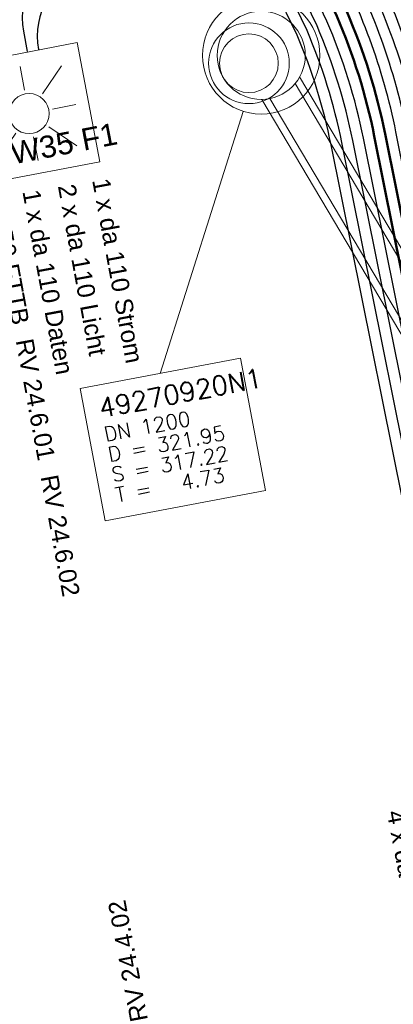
# Model space of a CAD drawing. Header units: metres. Extents: x -502 to 161, y -108 to 174.
# Tile 607 of 776: x -72 to -67, y 5 to 18. Entities that reach past the tile are written whole.
import ezdxf

# ---------------------------------------------------------------- set-up
doc = ezdxf.new("R2010")
doc.units = ezdxf.units.M
doc.header["$LTSCALE"] = 0.1
for name, pattern in [('1', [70, 50, -20]), ('2-1', [0.17, 0.06, -0.025, 0.06, -0.025]), ('237', [93, 75, -18])]:
    doc.linetypes.add(name, pattern=pattern)
doc.layers.add('BRI31-005.07-5f08-Koordinierung Lageplan 4. BA Radstation - Seeterrasse 2023-05-31', color=7, linetype='Continuous')
doc.layers.add('BRI32-005.03-5f06-Koordinierung Schemaplan 4 BA ZOB Teilbereich 2 Ost - Bahnhofsallee 2023-01-21', color=7, linetype='Continuous')
doc.styles.add('Arial', font='arial.ttf')
doc.styles.add('Txt', font='txt_____.ttf')

# ---------------------------------------------------------------- blocks, each defined once
blk = doc.blocks.new('WP_LP-1020')
at = {"color": 7, "linetype": 'Continuous', "lineweight": 20, "transparency": 33554687}
for p, q in [((-0.8253, 0.8253), (0.8253, 0.8253)), ((-0.8253, -0.8253), (-0.8253, 0.8253)), ((0.8253, -0.8253), (0.8253, 0.8253)), ((-0.8253, -0.8253), (0.8253, -0.8253))]:
    blk.add_line(p, q, dxfattribs=at)
at = {"color": 1, "linetype": 'Continuous', "lineweight": 9, "true_color": 0xff0000, "transparency": 33554687}
for p, q in [((-0.554739, 0.55475), (-0.229777, 0.229788)), ((0, 0.649924), (0, 0.324962)), ((0.229777, 0.229788), (0.554739, 0.55475)), ((-0.324962, 0), (-0.649924, 0)), ((0.324962, 0), (0.649924, 0)), ((-0.229777, -0.229777), (-0.554739, -0.554739)), ((0.229777, -0.229777), (0.554739, -0.554739)), ((0, -0.324962), (0, -0.649924))]:
    blk.add_line(p, q, dxfattribs=at)
at = {"color": 7, "linetype": 'Continuous', "lineweight": 20, "transparency": 33554687}
blk.add_circle((0, 0), 0.272749, dxfattribs=at)

msp = doc.modelspace()

# ---------------------------------------------------------------- linework, layer by layer
at = {"layer": 'BRI31-005.07-5f08-Koordinierung Lageplan 4. BA Radstation - Seeterrasse 2023-05-31', "color": 3, "linetype": 'Continuous', "lineweight": 30, "true_color": 0x00ff00, "transparency": 33554687, "flags": 128}
for points in [[(-63.487, -2.006), (-67.264, 16.755), (-67.264, 16.755, 0.051902), (-67.763, 18.351), (-67.763, 18.351), (-68.081, 19.019), (-71.68, 23.238), (-71.951, 24.707), (-71.951, 24.707, -0.064346), (-72.134, 28.086), (-72.134, 28.086), (-72.134, 28.086, 0.039055), (-72.141, 29.77), (-72.141, 29.77, -0.03959), (-72.146, 31.715, 0.03959), (-72.151, 33.565), (-72.373, 36.279, 0.02882), (-72.599, 37.888), (-76.916, 59.518, 0.036243), (-79.083, 67.362), (-77.674, 71.515), (-79.575, 81.065), (-80.519, 81.695), (-92.79, 77.956)], [(-63.487, -2.006), (-67.264, 16.755), (-67.264, 16.755, 0.051902), (-67.763, 18.351), (-67.763, 18.351), (-68.081, 19.019), (-71.68, 23.238), (-71.951, 24.707), (-71.951, 24.707, -0.064346), (-72.134, 28.086), (-72.134, 28.086), (-72.134, 28.086, 0.039055), (-72.141, 29.77), (-72.141, 29.77, -0.03959), (-72.146, 31.715, 0.03959), (-72.151, 33.565), (-72.373, 36.279, 0.02882), (-72.599, 37.888), (-76.916, 59.518, 0.036243), (-79.083, 67.362), (-77.674, 71.515), (-79.575, 81.065), (-80.519, 81.695), (-92.79, 77.956)], [(-63.933, -2.07), (-67.706, 16.666), (-67.706, 16.666, 0.051336), (-68.169, 18.158), (-68.169, 18.158), (-68.462, 18.772), (-72.1, 23.037), (-72.394, 24.626), (-72.394, 24.626, -0.064346), (-72.583, 28.119), (-72.583, 28.119, 0.039055), (-72.589, 29.734, -0.03959), (-72.594, 31.75), (-72.594, 31.75, 0.03959), (-72.599, 33.528), (-72.599, 33.528), (-72.821, 36.242, 0.02882), (-73.04, 37.799), (-77.357, 59.43, 0.036944), (-79.559, 67.358), (-78.139, 71.545), (-79.98, 80.794), (-80.592, 81.202), (-92.649, 77.528)], [(-63.933, -2.07), (-67.706, 16.666), (-67.706, 16.666, 0.051336), (-68.169, 18.158), (-68.169, 18.158), (-68.462, 18.772), (-72.1, 23.037), (-72.394, 24.626), (-72.394, 24.626, -0.064346), (-72.583, 28.119), (-72.583, 28.119, 0.039055), (-72.589, 29.734, -0.03959), (-72.594, 31.75), (-72.594, 31.75, 0.03959), (-72.599, 33.528), (-72.599, 33.528), (-72.821, 36.242, 0.02882), (-73.04, 37.799), (-77.357, 59.43, 0.036944), (-79.559, 67.358), (-78.139, 71.545), (-79.98, 80.794), (-80.592, 81.202), (-92.649, 77.528)], [(-63.786, -2.041), (-67.559, 16.696, 0.051532), (-68.034, 18.222), (-68.335, 18.854), (-71.96, 23.104), (-72.246, 24.653), (-72.246, 24.653, -0.064346), (-72.434, 28.108), (-72.434, 28.108), (-72.434, 28.108, 0.039055), (-72.44, 29.746), (-72.44, 29.746, -0.03959), (-72.445, 31.738), (-72.445, 31.738, 0.03959), (-72.45, 33.541), (-72.45, 33.541), (-72.672, 36.255, 0.02882), (-72.893, 37.829), (-77.21, 59.459)], [(-63.786, -2.041), (-67.559, 16.696, 0.051532), (-68.034, 18.222), (-68.335, 18.854), (-71.96, 23.104), (-72.246, 24.653), (-72.246, 24.653, -0.064346), (-72.434, 28.108), (-72.434, 28.108), (-72.434, 28.108, 0.039055), (-72.44, 29.746), (-72.44, 29.746, -0.03959), (-72.445, 31.738), (-72.445, 31.738, 0.03959), (-72.45, 33.541), (-72.45, 33.541), (-72.672, 36.255, 0.02882), (-72.893, 37.829), (-77.21, 59.459)], [(-63.639, -2.011), (-67.411, 16.725), (-67.411, 16.725, 0.051627), (-67.897, 18.284), (-67.897, 18.284), (-68.208, 18.936), (-71.82, 23.171), (-72.099, 24.681), (-72.099, 24.681, -0.064381), (-72.284, 28.1), (-72.284, 28.1), (-72.284, 28.1, 0.038958), (-72.29, 29.757), (-72.29, 29.757, -0.03967), (-72.295, 31.73, 0.039526), (-72.3, 33.553), (-72.523, 36.269, 0.028784), (-72.746, 37.858), (-77.062, 59.483)], [(-63.639, -2.011), (-67.411, 16.725), (-67.411, 16.725, 0.051627), (-67.897, 18.284), (-67.897, 18.284), (-68.208, 18.936), (-71.82, 23.171), (-72.099, 24.681), (-72.099, 24.681, -0.064381), (-72.284, 28.1), (-72.284, 28.1), (-72.284, 28.1, 0.038958), (-72.29, 29.757), (-72.29, 29.757, -0.03967), (-72.295, 31.73, 0.039526), (-72.3, 33.553), (-72.523, 36.269, 0.028784), (-72.746, 37.858), (-77.062, 59.483)]]:
    msp.add_lwpolyline(points, format="xyb", dxfattribs=at)
at = {"layer": 'BRI31-005.07-5f08-Koordinierung Lageplan 4. BA Radstation - Seeterrasse 2023-05-31', "color": 190, "linetype": '2-1', "lineweight": 30, "true_color": 0x7f00ff, "transparency": 33554687, "flags": 128}
for points in [[(-77.742, 77.234), (-76.589, 71.444), (-77.972, 67.369), (-77.972, 67.369, -0.034641), (-75.886, 59.723), (-75.886, 59.723), (-71.569, 38.093), (-71.569, 38.093, -0.02882), (-71.326, 36.365), (-71.326, 36.365), (-70.795, 29.881), (-70.795, 29.881, -0.039055), (-70.788, 27.986), (-70.788, 27.986), (-70.788, 27.986, 0.008787), (-70.812, 27.57), (-70.812, 27.57, 0.18856), (-68.904, 22.064), (-67.177, 20.039, -0.095308), (-65.941, 17.021), (-62.153, -1.793)], [(-77.742, 77.234), (-76.589, 71.444), (-77.972, 67.369), (-77.972, 67.369, -0.034641), (-75.886, 59.723), (-75.886, 59.723), (-71.569, 38.093), (-71.569, 38.093, -0.02882), (-71.326, 36.365), (-71.326, 36.365), (-70.795, 29.881), (-70.795, 29.881, -0.039055), (-70.788, 27.986), (-70.788, 27.986), (-70.788, 27.986, 0.008787), (-70.812, 27.57), (-70.812, 27.57, 0.18856), (-68.904, 22.064), (-67.177, 20.039, -0.095308), (-65.941, 17.021), (-62.153, -1.793)], [(-77.583, 77.203), (-76.434, 71.434), (-77.813, 67.369), (-77.813, 67.369, -0.034416), (-75.739, 59.753), (-75.739, 59.753), (-71.422, 38.122, -0.02882), (-71.177, 36.377), (-70.646, 29.893, -0.039055), (-70.639, 27.974), (-70.639, 27.974, 0.008787), (-70.662, 27.564), (-70.662, 27.564), (-70.662, 27.564, 0.18856), (-68.79, 22.161), (-68.79, 22.161), (-67.057, 20.129, -0.095581), (-65.794, 17.051), (-62.006, -1.763)], [(-77.583, 77.203), (-76.434, 71.434), (-77.813, 67.369), (-77.813, 67.369, -0.034416), (-75.739, 59.753), (-75.739, 59.753), (-71.422, 38.122, -0.02882), (-71.177, 36.377), (-70.646, 29.893, -0.039055), (-70.639, 27.974), (-70.639, 27.974, 0.008787), (-70.662, 27.564), (-70.662, 27.564), (-70.662, 27.564, 0.18856), (-68.79, 22.161), (-68.79, 22.161), (-67.057, 20.129, -0.095581), (-65.794, 17.051), (-62.006, -1.763)]]:
    msp.add_lwpolyline(points, format="xyb", dxfattribs=at)
at = {"layer": 'BRI31-005.07-5f08-Koordinierung Lageplan 4. BA Radstation - Seeterrasse 2023-05-31', "color": 1, "linetype": 'Continuous', "lineweight": 50, "true_color": 0xff0000, "transparency": 33554687, "flags": 128}
msp.add_lwpolyline([(-63.338, -1.986), (-67.117, 16.784), (-67.117, 16.784, 0.052077), (-67.627, 18.416), (-67.627, 18.416), (-67.954, 19.101), (-71.54, 23.304), (-71.804, 24.735), (-71.804, 24.735, -0.064346), (-71.985, 28.075), (-71.985, 28.075, 0.039055), (-71.991, 29.783), (-71.991, 29.783, -0.03959), (-71.996, 31.704), (-71.996, 31.704), (-71.996, 31.704, 0.03959), (-72.001, 33.577), (-72.001, 33.577), (-72.223, 36.291, 0.02882), (-72.452, 37.917), (-76.769, 59.547)], format="xyb", dxfattribs=at)
msp.add_lwpolyline([(-63.338, -1.986), (-67.117, 16.784), (-67.117, 16.784, 0.052077), (-67.627, 18.416), (-67.627, 18.416), (-67.954, 19.101), (-71.54, 23.304), (-71.804, 24.735), (-71.804, 24.735, -0.064346), (-71.985, 28.075), (-71.985, 28.075, 0.039055), (-71.991, 29.783), (-71.991, 29.783, -0.03959), (-71.996, 31.704), (-71.996, 31.704), (-71.996, 31.704, 0.03959), (-72.001, 33.577), (-72.001, 33.577), (-72.223, 36.291, 0.02882), (-72.452, 37.917), (-76.769, 59.547)], format="xyb", dxfattribs=at)
at = {"layer": 'BRI31-005.07-5f08-Koordinierung Lageplan 4. BA Radstation - Seeterrasse 2023-05-31', "color": 2, "linetype": 'Continuous', "true_color": 0xffff00, "transparency": 33554687}
msp.add_solid([(-59.752, 3.942), (-60.096, 3.873), (-73.454, 72.543), (-73.798, 72.476)], dxfattribs=at)
msp.add_solid([(-59.752, 3.942), (-60.096, 3.873), (-73.454, 72.543), (-73.798, 72.476)], dxfattribs=at)
at = {"layer": 'BRI32-005.03-5f06-Koordinierung Schemaplan 4 BA ZOB Teilbereich 2 Ost - Bahnhofsallee 2023-01-21', "color": 190, "linetype": '1', "lineweight": 30, "true_color": 0x7f00ff, "transparency": 33554687}
msp.add_line((-71.841, 17.934), (-71.892, 18.211), dxfattribs=at)
at = {"layer": 'BRI32-005.03-5f06-Koordinierung Schemaplan 4 BA ZOB Teilbereich 2 Ost - Bahnhofsallee 2023-01-21', "color": 1, "linetype": 'Continuous', "lineweight": 20, "true_color": 0xff0000, "transparency": 33554687}
msp.add_line((-70.033, 13.553), (-68.902, 17.121), dxfattribs=at)
at = {"layer": 'BRI32-005.03-5f06-Koordinierung Schemaplan 4 BA ZOB Teilbereich 2 Ost - Bahnhofsallee 2023-01-21', "color": 3, "linetype": 'Continuous', "lineweight": 30, "true_color": 0x00ff00, "transparency": 33554687, "flags": 128}
for points in [[(-63.487, -2.006), (-67.264, 16.755), (-67.264, 16.755, 0.051902), (-67.763, 18.351), (-67.763, 18.351), (-68.081, 19.019), (-71.68, 23.238), (-71.951, 24.707), (-71.951, 24.707, -0.064346), (-72.134, 28.086), (-72.134, 28.086), (-72.134, 28.086, 0.039055), (-72.141, 29.77), (-72.141, 29.77, -0.03959), (-72.146, 31.715, 0.03959), (-72.151, 33.565), (-72.373, 36.279, 0.02882), (-72.599, 37.888), (-76.916, 59.518, 0.036243), (-79.083, 67.362), (-77.674, 71.515), (-79.575, 81.065), (-80.519, 81.695), (-92.79, 77.956)], [(-63.933, -2.07), (-67.706, 16.666), (-67.706, 16.666, 0.051336), (-68.169, 18.158), (-68.169, 18.158), (-68.462, 18.772), (-72.1, 23.037), (-72.394, 24.626), (-72.394, 24.626, -0.064346), (-72.583, 28.119), (-72.583, 28.119, 0.039055), (-72.589, 29.734, -0.03959), (-72.594, 31.75), (-72.594, 31.75, 0.03959), (-72.599, 33.528), (-72.599, 33.528), (-72.821, 36.242, 0.02882), (-73.04, 37.799), (-77.357, 59.43, 0.036944), (-79.559, 67.358), (-78.139, 71.545), (-79.98, 80.794), (-80.592, 81.202), (-92.649, 77.528)], [(-63.786, -2.041), (-67.559, 16.696, 0.051532), (-68.034, 18.222), (-68.335, 18.854), (-71.96, 23.104), (-72.246, 24.653), (-72.246, 24.653, -0.064346), (-72.434, 28.108), (-72.434, 28.108), (-72.434, 28.108, 0.039055), (-72.44, 29.746), (-72.44, 29.746, -0.03959), (-72.445, 31.738), (-72.445, 31.738, 0.03959), (-72.45, 33.541), (-72.45, 33.541), (-72.672, 36.255, 0.02882), (-72.893, 37.829), (-77.21, 59.459)], [(-63.639, -2.011), (-67.411, 16.725), (-67.411, 16.725, 0.051627), (-67.897, 18.284), (-67.897, 18.284), (-68.208, 18.936), (-71.82, 23.171), (-72.099, 24.681), (-72.099, 24.681, -0.064381), (-72.284, 28.1), (-72.284, 28.1), (-72.284, 28.1, 0.038958), (-72.29, 29.757), (-72.29, 29.757, -0.03967), (-72.295, 31.73, 0.039526), (-72.3, 33.553), (-72.523, 36.269, 0.028784), (-72.746, 37.858), (-77.062, 59.483)], [(-66.033, 20.664, 0.034201), (-67.092, 20.393), (-71.024, 19.092, 0.374703), (-71.693, 17.961)]]:
    msp.add_lwpolyline(points, format="xyb", dxfattribs=at)
at = {"layer": 'BRI32-005.03-5f06-Koordinierung Schemaplan 4 BA ZOB Teilbereich 2 Ost - Bahnhofsallee 2023-01-21', "color": 190, "linetype": 'Continuous', "lineweight": 30, "true_color": 0x7f00ff, "transparency": 33554687, "flags": 128}
for points in [[(-77.742, 77.234), (-76.589, 71.444), (-77.972, 67.369), (-77.972, 67.369, -0.034641), (-75.886, 59.723), (-75.886, 59.723), (-71.569, 38.093), (-71.569, 38.093, -0.02882), (-71.326, 36.365), (-71.326, 36.365), (-70.795, 29.881), (-70.795, 29.881, -0.039055), (-70.788, 27.986), (-70.788, 27.986), (-70.788, 27.986, 0.008787), (-70.812, 27.57), (-70.812, 27.57, 0.18856), (-68.904, 22.064), (-67.177, 20.039, -0.095308), (-65.941, 17.021), (-62.153, -1.793)], [(-77.583, 77.203), (-76.434, 71.434), (-77.813, 67.369), (-77.813, 67.369, -0.034416), (-75.739, 59.753), (-75.739, 59.753), (-71.422, 38.122, -0.02882), (-71.177, 36.377), (-70.646, 29.893, -0.039055), (-70.639, 27.974), (-70.639, 27.974, 0.008787), (-70.662, 27.564), (-70.662, 27.564), (-70.662, 27.564, 0.18856), (-68.79, 22.161), (-68.79, 22.161), (-67.057, 20.129, -0.095581), (-65.794, 17.051), (-62.006, -1.763)], [(-71.892, 18.211), (-71.892, 18.211, -0.374704), (-71.223, 19.342), (-71.223, 19.342), (-67.186, 20.678), (-67.186, 20.678, -0.034201), (-66.087, 20.959), (-66.087, 20.959)]]:
    msp.add_lwpolyline(points, format="xyb", dxfattribs=at)
at = {"layer": 'BRI32-005.03-5f06-Koordinierung Schemaplan 4 BA ZOB Teilbereich 2 Ost - Bahnhofsallee 2023-01-21', "color": 1, "linetype": 'Continuous', "lineweight": 50, "true_color": 0xff0000, "transparency": 33554687, "flags": 128}
for points in [[(-63.338, -1.986), (-67.117, 16.784), (-67.117, 16.784, 0.052077), (-67.627, 18.416), (-67.627, 18.416), (-67.954, 19.101), (-71.54, 23.304), (-71.804, 24.735), (-71.804, 24.735, -0.064346), (-71.985, 28.075), (-71.985, 28.075, 0.039055), (-71.991, 29.783), (-71.991, 29.783, -0.03959), (-71.996, 31.704), (-71.996, 31.704), (-71.996, 31.704, 0.03959), (-72.001, 33.577), (-72.001, 33.577), (-72.223, 36.291, 0.02882), (-72.452, 37.917), (-76.769, 59.547)], [(-63.187, -1.976), (-66.97, 16.814, 0.052246), (-67.492, 18.48), (-67.827, 19.183), (-71.399, 23.371)]]:
    msp.add_lwpolyline(points, format="xyb", dxfattribs=at)
at = {"layer": 'BRI32-005.03-5f06-Koordinierung Schemaplan 4 BA ZOB Teilbereich 2 Ost - Bahnhofsallee 2023-01-21', "color": 7, "linetype": 'Continuous', "lineweight": 30, "transparency": 33554687, "flags": 128}
for points in [[(-62.594, -1.882), (-66.382, 16.932, 0.086825), (-67.447, 19.662), (-70.638, 23.403), (-70.65, 23.465)], [(-63.037, -1.961), (-66.823, 16.844), (-66.823, 16.844, 0.077007), (-67.724, 19.294), (-67.724, 19.294), (-71.058, 23.202), (-71.092, 23.381)], [(-62.888, -1.941), (-66.676, 16.873), (-66.676, 16.873, 0.080045), (-67.627, 19.411), (-67.627, 19.411), (-70.918, 23.269), (-70.944, 23.409)], [(-62.741, -1.911), (-66.529, 16.903, 0.083299), (-67.534, 19.533), (-70.778, 23.336), (-70.797, 23.437)]]:
    msp.add_lwpolyline(points, format="xyb", dxfattribs=at)
at = {"layer": 'BRI32-005.03-5f06-Koordinierung Schemaplan 4 BA ZOB Teilbereich 2 Ost - Bahnhofsallee 2023-01-21', "color": 7, "linetype": '237', "lineweight": 30, "transparency": 33554687, "flags": 128}
for points in [[(-62.447, -1.852), (-66.235, 16.962), (-66.235, 16.962, 0.09069), (-67.367, 19.8), (-67.367, 19.8), (-70.513, 23.488)], [(-62.3, -1.822), (-66.088, 16.992, 0.095021), (-67.297, 19.949), (-70.343, 23.52)]]:
    msp.add_lwpolyline(points, format="xyb", dxfattribs=at)
at = {"layer": 'BRI32-005.03-5f06-Koordinierung Schemaplan 4 BA ZOB Teilbereich 2 Ost - Bahnhofsallee 2023-01-21', "color": 1, "linetype": 'Continuous', "lineweight": 13, "true_color": 0xff0000, "transparency": 33554687, "flags": 128}
for points in [[(-68.651, 17.283), (-59.637, 2.113), (-59.121, 2.419), (-68.135, 17.59)], [(-68.541, 17.295), (-59.551, 2.164), (-59.207, 2.368), (-68.197, 17.499)]]:
    msp.add_lwpolyline(points, dxfattribs=at)
at = {"layer": 'BRI32-005.03-5f06-Koordinierung Schemaplan 4 BA ZOB Teilbereich 2 Ost - Bahnhofsallee 2023-01-21', "color": 7, "linetype": 'Continuous', "lineweight": 13, "transparency": 33554687, "flags": 128}
msp.add_lwpolyline([(-71.123, 13.346), (-68.942, 13.76), (-68.601, 11.958), (-70.782, 11.544), (-71.123, 13.346)], dxfattribs=at)
at = {"layer": 'BRI32-005.03-5f06-Koordinierung Schemaplan 4 BA ZOB Teilbereich 2 Ost - Bahnhofsallee 2023-01-21', "color": 1, "linetype": 'Continuous', "lineweight": 20, "true_color": 0xff0000, "transparency": 33554687, "flags": 128}
msp.add_lwpolyline([(-71.123, 13.346), (-68.942, 13.76), (-68.601, 11.958), (-70.782, 11.544), (-71.123, 13.346)], dxfattribs=at)
at = {"layer": 'BRI32-005.03-5f06-Koordinierung Schemaplan 4 BA ZOB Teilbereich 2 Ost - Bahnhofsallee 2023-01-21', "color": 1, "linetype": 'Continuous', "lineweight": 20, "true_color": 0xff0000, "transparency": 33554687}
for centre, radius in [((-68.658, 17.883), 0.8), ((-68.658, 17.883), 0.6), ((-68.825, 17.776), 0.55), ((-68.825, 17.776), 0.4)]:
    msp.add_circle(centre, radius, dxfattribs=at)

# ---------------------------------------------------------------- block references
at = {"layer": 'BRI32-005.03-5f06-Koordinierung Schemaplan 4 BA ZOB Teilbereich 2 Ost - Bahnhofsallee 2023-01-21', "color": 7, "transparency": 33554687, "rotation": 280.8}
msp.add_blockref('WP_LP-1020', (-71.82, 17.091), dxfattribs=at)

# ---------------------------------------------------------------- texts
at = {"layer": 'BRI32-005.03-5f06-Koordinierung Schemaplan 4 BA ZOB Teilbereich 2 Ost - Bahnhofsallee 2023-01-21', "color": 190, "true_color": 0x7f00ff, "transparency": 33554687, "attachment_point": 1, "line_spacing_factor": 0.25, "style": 'Arial'}
for s, insert, char_height, rotation in [('EPW35 F1', (-72.644, 16.585), 0.3, 10.9801), ('2 x da 110 Licht', (-71.193, 16.148), 0.24, 280.4654)]:
    msp.add_mtext(s, dxfattribs=dict(at, insert=insert, char_height=char_height, rotation=rotation))
at = {"layer": 'BRI32-005.03-5f06-Koordinierung Schemaplan 4 BA ZOB Teilbereich 2 Ost - Bahnhofsallee 2023-01-21', "color": 7, "transparency": 33554687, "char_height": 0.24, "attachment_point": 1, "rotation": 280.4654, "line_spacing_factor": 0.25, "style": 'Arial'}
for s, insert in [('1 x da 110 Strom', (-70.726, 16.228)), ('1 x da 110 Daten', (-71.676, 16.074))]:
    msp.add_mtext(s, dxfattribs=dict(at, insert=insert))
at = {"layer": 'BRI32-005.03-5f06-Koordinierung Schemaplan 4 BA ZOB Teilbereich 2 Ost - Bahnhofsallee 2023-01-21', "color": 1, "true_color": 0xff0000, "transparency": 33554687, "attachment_point": 1, "line_spacing_factor": 0.25}
for s, insert, char_height, rotation, style in [('da 50 FTTB', (-72.135, 15.982), 0.24, 280.4654, 'Arial'), ('RV 24.6.01', (-71.767, 14.044), 0.24, 280.4654, 'Arial'), ('49270920N1', (-70.89, 13.205), 0.26, 10.737, 'Txt'), ('DN 1200', (-70.816, 12.818), 0.2, 10.737, 'Txt'), ('D = 321.95', (-70.764, 12.543), 0.2, 10.737, 'Txt'), ('S = 317.22', (-70.712, 12.268), 0.2, 10.737, 'Txt'), ('RV 24.6.02', (-71.429, 12.19), 0.24, 280.4654, 'Arial'), ('T =   4.73', (-70.66, 11.993), 0.2, 10.737, 'Txt'), ('RV 24.4.02', (-70.436, 4.705), 0.24, 100.7057, 'Arial')]:
    msp.add_mtext(s, dxfattribs=dict(at, insert=insert, char_height=char_height, rotation=rotation, style=style))
at = {"layer": 'BRI32-005.03-5f06-Koordinierung Schemaplan 4 BA ZOB Teilbereich 2 Ost - Bahnhofsallee 2023-01-21', "color": 251, "true_color": 0x5b5b5b, "transparency": 33554687, "insert": (-66.713, 7.624), "char_height": 0.24, "attachment_point": 1, "rotation": 280.776, "line_spacing_factor": 0.25, "style": 'Arial'}
msp.add_mtext('4 x da 110', dxfattribs=at)

doc.saveas('drawing.dxf')
